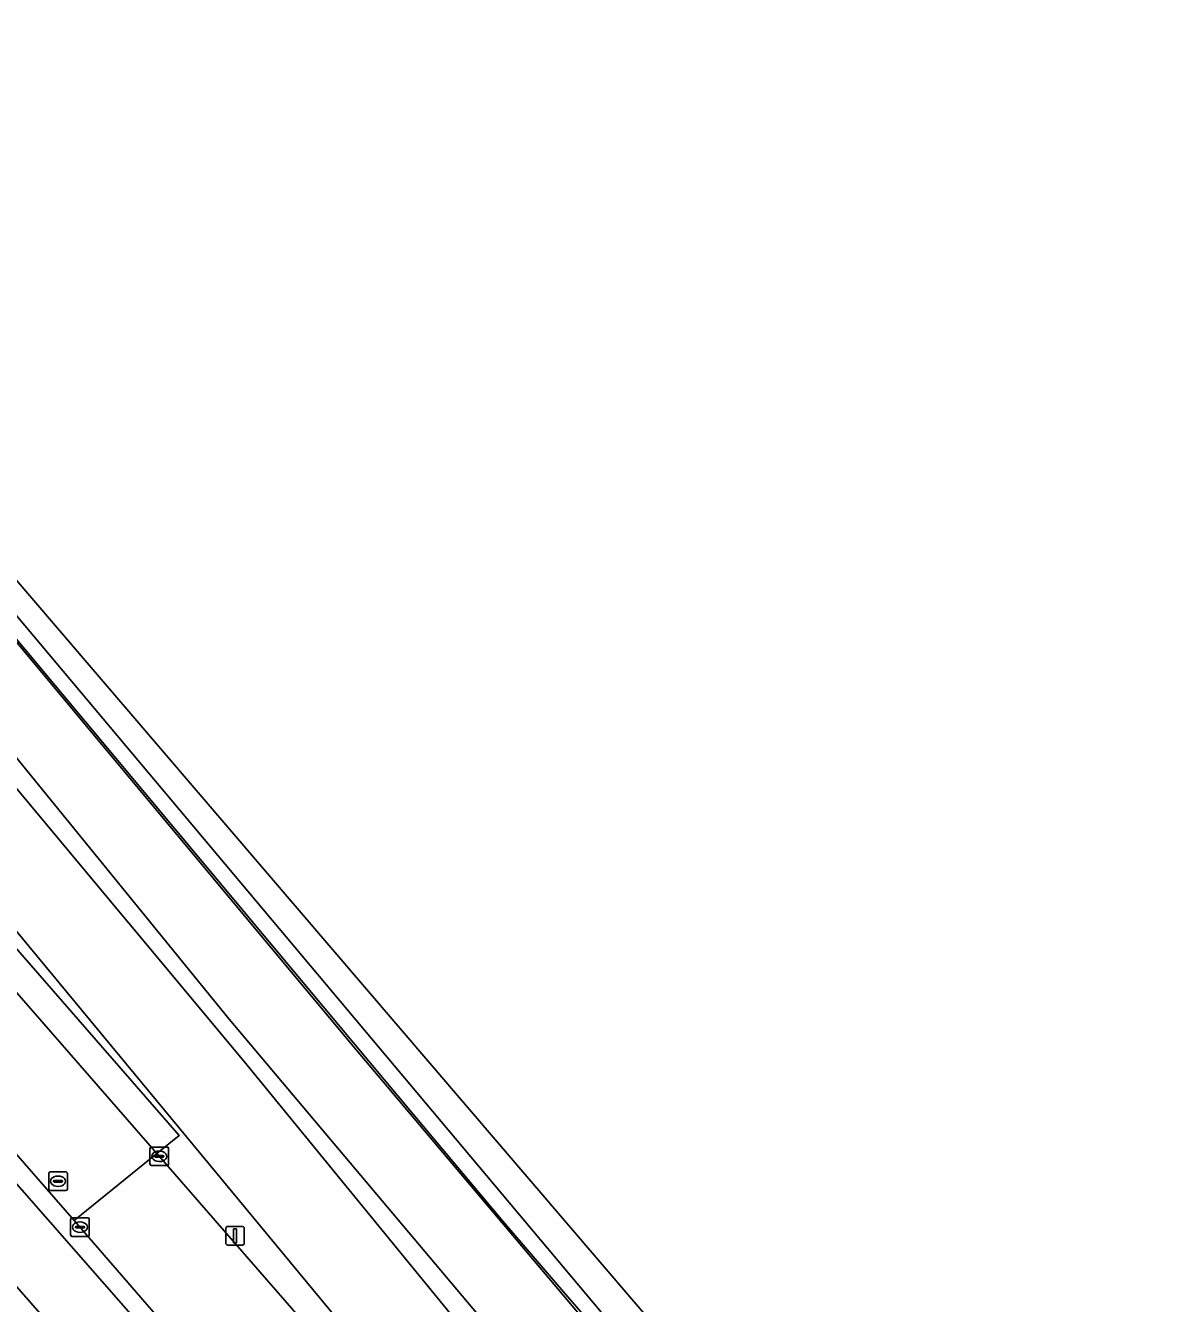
# Model space of a CAD drawing. Extents: x 158793 to 159888, y 384317 to 385256.
# Drawn here: x 159635 to 159695.5, y 384787.7 to 384856.4 of the extents above; entities that cross this region are included whole.
import ezdxf

# ---------------------------------------------------------------- set-up
doc = ezdxf.new("R2010")
doc.units = 0
for name, color, linetype in [('IMGEO_Fietspad_gesloten', 7, 'Continuous'), ('IMGEO_Grasland_overig', 7, 'Continuous'), ('IMGEO_Groenvoorziening', 7, 'Continuous'), ('IMGEO_Hek', 7, 'Continuous'), ('IMGEO_Kolk', 7, 'Continuous'), ('IMGEO_Lichtmast', 7, 'Continuous'), ('IMGEO_Rijbaan_lokaal_open', 7, 'Continuous'), ('IMGEO_Rioolput', 7, 'Continuous'), ('IMGEO_Spoorbaan_halfverhard', 7, 'Continuous'), ('IMGEO_Terreindeel_gesloten', 7, 'Continuous'), ('IMGEO_Verkeerseiland_open', 7, 'Continuous'), ('IMGEO_Voetpad_open', 7, 'Continuous')]:
    doc.layers.add(name, color=color, linetype=linetype)

msp = doc.modelspace()

# ---------------------------------------------------------------- linework, layer by layer
at = {"layer": 'IMGEO_Fietspad_gesloten'}
for points in [[(159594.107, 384832.049), (159599.922, 384828.238), (159606.9, 384820.341), (159619.092, 384806.285), (159644.852, 384776.828), (159657.044, 384762.896), (159658.021, 384761.779), (159660.441, 384758.995), (159668.279, 384750), (159672.921, 384744.672), (159676.456, 384740.613), (159699.214, 384714.481), (159711.945, 384699.797), (159724.157, 384685.825), (159738.092, 384669.819)], [(159741.572, 384670.966), (159698.66, 384720.233), (159692.707, 384727.03), (159672.738, 384749.959), (159649.153, 384777.465), (159603.16, 384829.929)]]:
    msp.add_lwpolyline(points, dxfattribs=at)
at = {"layer": 'IMGEO_Grasland_overig'}
for points in [[(159508.186, 384960.258), (159630.789, 384812.222), (159659.717, 384777.293), (159686.785, 384745.578), (159687.672, 384746.41), (159690.418, 384743.199), (159689.55, 384742.43), (159691.041, 384740.633), (159692.544, 384738.902), (159821.851, 384589.975)], [(159726.849, 384706.57), (159720.76, 384713.709), (159702.99, 384734.051), (159702.215, 384735.071), (159686.94, 384752.346), (159659.145, 384785.598), (159646.761, 384800.75), (159634.351, 384815.605), (159626.705, 384824.394), (159618.755, 384834.163), (159606.728, 384848.536), (159594.913, 384863.261), (159582.646, 384877.403), (159569.584, 384893.35), (159563.433, 384900.786), (159560.463, 384898.349), (159559.702, 384899.276), (159562.668, 384901.71), (159554.681, 384911.365), (159540.039, 384928.759), (159528.546, 384943.134)], [(159843.554, 384576.997), (159713.025, 384728.986), (159685.405, 384761.4), (159670.365, 384779.124), (159671.056, 384779.718), (159652.504, 384801.684), (159607.719, 384855.428), (159585.637, 384882.125), (159567.394, 384904.037), (159564.321, 384901.515), (159576.678, 384886.554), (159588.571, 384872.366), (159608.817, 384847.839), (159619.412, 384835.299), (159633.338, 384818.502), (159645.945, 384803.015), (159681.512, 384760.791), (159699.488, 384739.863), (159708.105, 384729.589), (159716.261, 384720.485), (159739.398, 384693.269)], [(159699.488, 384739.863), (159681.512, 384760.791), (159645.945, 384803.015), (159633.338, 384818.502), (159619.412, 384835.299), (159608.817, 384847.839), (159588.571, 384872.366), (159576.678, 384886.554), (159564.321, 384901.515), (159563.433, 384900.786), (159569.584, 384893.35), (159582.646, 384877.403), (159594.913, 384863.261), (159606.728, 384848.536), (159618.755, 384834.163), (159626.705, 384824.394), (159634.351, 384815.605), (159646.761, 384800.75), (159659.145, 384785.598), (159686.94, 384752.346), (159702.215, 384735.071)]]:
    msp.add_lwpolyline(points, dxfattribs=at)
at = {"layer": 'IMGEO_Groenvoorziening'}
msp.add_lwpolyline([(159521.522, 384942.521), (159537.859, 384922.752), (159540.143, 384919.989), (159550.552, 384907.406), (159564.863, 384890.245), (159577.708, 384874.837), (159579.078, 384873.223), (159582.971, 384868.62), (159586.343, 384864.691), (159586.223, 384862.169), (159630.224, 384811.714), (159643.261, 384796.764), (159642.056, 384795.807), (159654.378, 384781.669), (159667.847, 384766.2), (159680.659, 384751.508), (159681.97, 384750), (159686.688, 384744.57), (159687.204, 384745.085), (159687.011, 384745.312), (159686.785, 384745.578), (159659.717, 384777.293), (159630.789, 384812.222), (159508.186, 384960.258)], dxfattribs=at)
at = {"layer": 'IMGEO_Hek'}
msp.add_lwpolyline([(159540.858, 384936.397), (159547.185, 384928.671), (159563.152, 384909.374), (159566.715, 384905.032), (159567.477, 384904.104), (159567.903, 384903.585), (159575.829, 384893.965), (159578.992, 384890.053), (159580.597, 384888.161), (159585.637, 384882.125), (159594.987, 384870.844), (159606.222, 384857.404), (159617.389, 384843.961), (159622.172, 384838.201), (159652.634, 384801.745), (159655.845, 384797.91), (159660.655, 384792.157), (159663.919, 384788.359), (159671.111, 384780.076)], dxfattribs=at)
at = {"layer": 'IMGEO_Kolk'}
for p, q in [((159641.696, 384795.221), (159641.696, 384796.073)), ((159641.771, 384796.147), (159642.623, 384796.147)), ((159641.955, 384795.641), (159641.955, 384795.653)), ((159642.393, 384795.604), (159641.995, 384795.604)), ((159641.998, 384795.69), (159642.396, 384795.69)), ((159642.184, 384795.927), (159642.209, 384795.927)), ((159642.439, 384795.653), (159642.439, 384795.641)), ((159642.697, 384796.073), (159642.697, 384795.221)), ((159642.623, 384795.147), (159641.771, 384795.147)), ((159642.207, 384795.367), (159642.182, 384795.367)), ((159637.432, 384791.413), (159637.432, 384792.265)), ((159637.507, 384792.339), (159638.359, 384792.339)), ((159638.433, 384792.265), (159638.433, 384791.413)), ((159637.691, 384791.833), (159637.691, 384791.845)), ((159638.129, 384791.796), (159637.731, 384791.796)), ((159637.734, 384791.882), (159638.132, 384791.882)), ((159637.943, 384791.559), (159637.918, 384791.559)), ((159637.92, 384792.119), (159637.945, 384792.119)), ((159638.175, 384791.845), (159638.175, 384791.833)), ((159638.359, 384791.339), (159637.507, 384791.339))]:
    msp.add_line(p, q, dxfattribs=at)
for points in [[(159641.696, 384795.221), (159641.696, 384796.073)], [(159641.771, 384796.147), (159642.623, 384796.147)], [(159642.697, 384796.073), (159642.697, 384795.221)], [(159642.623, 384795.147), (159641.771, 384795.147)], [(159637.432, 384791.413), (159637.432, 384792.265)], [(159637.507, 384792.339), (159638.359, 384792.339)], [(159638.433, 384792.265), (159638.433, 384791.413)], [(159638.359, 384791.339), (159637.507, 384791.339)]]:
    msp.add_lwpolyline(points, dxfattribs=at)
for centre, radius, start, end in [((159641.773, 384796.071), 0.0765, 91.55205, 178.44795), ((159641.773, 384796.071), 0.0765, 91.55205, 178.44795), ((159641.995, 384795.65), 0.0403, 85.87752, 175.75265), ((159641.992, 384795.64), 0.0366, 178.93798, 274.71019), ((159642.396, 384795.647), 0.043, 264.86636, 352.45326), ((159642.4, 384795.652), 0.0386, 1.73085, 96.63898), ((159642.621, 384796.071), 0.0765, 1.55205, 88.44795), ((159642.621, 384796.071), 0.0765, 1.55205, 88.44795), ((159641.773, 384795.223), 0.0765, 181.55205, 268.44795), ((159641.773, 384795.223), 0.0765, 181.55205, 268.44795), ((159642.621, 384795.223), 0.0765, 271.55205, 358.44795), ((159642.621, 384795.223), 0.0765, 271.55205, 358.44795), ((159637.509, 384792.263), 0.0765, 91.55205, 178.44795), ((159637.509, 384792.263), 0.0765, 91.55205, 178.44795), ((159638.357, 384792.263), 0.0765, 1.55205, 88.44795), ((159638.357, 384792.263), 0.0765, 1.55205, 88.44795), ((159637.731, 384791.842), 0.0403, 85.87752, 175.75265), ((159637.728, 384791.832), 0.0366, 178.93798, 274.71019), ((159638.132, 384791.839), 0.043, 264.86636, 352.45326), ((159638.136, 384791.844), 0.0386, 1.73085, 96.63898), ((159637.509, 384791.415), 0.0765, 181.55205, 268.44795), ((159637.509, 384791.415), 0.0765, 181.55205, 268.44795), ((159638.357, 384791.415), 0.0765, 271.55205, 358.44795), ((159638.357, 384791.415), 0.0765, 271.55205, 358.44795)]:
    msp.add_arc(centre, radius, start, end, dxfattribs=at)
for centre, major_axis, ratio, start_param, end_param in [((159642.183, 384795.647), (-0.387, 0.002), 0.722429, 4.712389, 7.853982), ((159642.208, 384795.647), (-0.39, 0.002), 0.717154, 1.570796, 4.712389), ((159637.919, 384791.839), (-0.387, 0.002), 0.722429, 4.712389, 7.853982), ((159637.944, 384791.839), (-0.39, 0.002), 0.717154, 1.570796, 4.712389)]:
    msp.add_ellipse(centre, major_axis=major_axis, ratio=ratio, start_param=start_param, end_param=end_param, dxfattribs=at)
at = {"layer": 'IMGEO_Lichtmast'}
for p, q in [((159645.773, 384790.975), (159645.773, 384791.775)), ((159645.773, 384791.775), (159645.773, 384790.975)), ((159645.873, 384791.875), (159646.663, 384791.875)), ((159646.663, 384791.875), (159645.873, 384791.875)), ((159646.763, 384791.775), (159646.763, 384790.975)), ((159646.763, 384790.975), (159646.763, 384791.775)), ((159646.663, 384790.875), (159645.873, 384790.875)), ((159645.873, 384790.875), (159646.663, 384790.875))]:
    msp.add_line(p, q, dxfattribs=at)
msp.add_lwpolyline([(159646.193, 384791.75), (159646.343, 384791.75), (159646.343, 384791), (159646.193, 384791), (159646.193, 384791.75)], dxfattribs=at)
for centre, start, end in [((159645.873, 384791.775), 90, 180), ((159645.873, 384791.775), 90, 180), ((159646.663, 384791.775), 0, 90), ((159646.663, 384791.775), 360, 90), ((159645.873, 384790.975), 180, 270), ((159645.873, 384790.975), 180, 270), ((159646.663, 384790.975), 270, 0), ((159646.663, 384790.975), 270, 0)]:
    msp.add_arc(centre, 0.1, start, end, dxfattribs=at)
at = {"layer": 'IMGEO_Rijbaan_lokaal_open'}
for points in [[(159502.737, 384950.893), (159531.588, 384915.95), (159544.659, 384900.135), (159556.747, 384885.545), (159570.673, 384868.888), (159584.182, 384853.201), (159592.229, 384843.996), (159597.608, 384837.979), (159603.382, 384831.476), (159610.989, 384822.757), (159624.825, 384806.857), (159625.102, 384806.539), (159637.619, 384792.201), (159642.056, 384795.807), (159629.079, 384810.684)], [(159719.671, 384706.649), (159704.087, 384724.537), (159697.874, 384731.75), (159692.783, 384737.557), (159688.296, 384742.72), (159686.688, 384744.57), (159681.97, 384750), (159680.659, 384751.508), (159667.847, 384766.2), (159654.378, 384781.669), (159642.056, 384795.807), (159637.619, 384792.201), (159674.222, 384749.931), (159698.84, 384721.678), (159742.29, 384671.686)]]:
    msp.add_lwpolyline(points, dxfattribs=at)
at = {"layer": 'IMGEO_Rioolput'}
for p, q in [((159636.253, 384793.882), (159636.253, 384794.734)), ((159636.328, 384794.808), (159637.18, 384794.808)), ((159636.512, 384794.302), (159636.512, 384794.314)), ((159636.95, 384794.265), (159636.552, 384794.265)), ((159636.555, 384794.351), (159636.953, 384794.351)), ((159636.741, 384794.588), (159636.766, 384794.588)), ((159636.996, 384794.314), (159636.996, 384794.302)), ((159637.254, 384794.734), (159637.254, 384793.882)), ((159637.18, 384793.808), (159636.328, 384793.808)), ((159636.764, 384794.028), (159636.739, 384794.028))]:
    msp.add_line(p, q, dxfattribs=at)
for points in [[(159636.253, 384793.882), (159636.253, 384794.734)], [(159636.328, 384794.808), (159637.18, 384794.808)], [(159637.254, 384794.734), (159637.254, 384793.882)], [(159637.18, 384793.808), (159636.328, 384793.808)]]:
    msp.add_lwpolyline(points, dxfattribs=at)
for centre, radius, start, end in [((159636.33, 384794.732), 0.0765, 91.55205, 178.44795), ((159636.33, 384794.732), 0.0765, 91.55205, 178.44795), ((159636.552, 384794.311), 0.0403, 85.87752, 175.75265), ((159636.549, 384794.301), 0.0366, 178.93798, 274.71019), ((159636.953, 384794.308), 0.043, 264.86636, 352.45326), ((159636.957, 384794.313), 0.0386, 1.73085, 96.63898), ((159637.178, 384794.732), 0.0765, 1.55205, 88.44795), ((159637.178, 384794.732), 0.0765, 1.55205, 88.44795), ((159636.33, 384793.884), 0.0765, 181.55205, 268.44795), ((159636.33, 384793.884), 0.0765, 181.55205, 268.44795), ((159637.178, 384793.884), 0.0765, 271.55205, 358.44795), ((159637.178, 384793.884), 0.0765, 271.55205, 358.44795)]:
    msp.add_arc(centre, radius, start, end, dxfattribs=at)
for centre, major_axis, ratio, start_param, end_param in [((159636.74, 384794.308), (-0.387, 0.002), 0.722429, 4.712389, 7.853982), ((159636.765, 384794.308), (-0.39, 0.002), 0.717154, 1.570796, 4.712389)]:
    msp.add_ellipse(centre, major_axis=major_axis, ratio=ratio, start_param=start_param, end_param=end_param, dxfattribs=at)
at = {"layer": 'IMGEO_Spoorbaan_halfverhard'}
msp.add_lwpolyline([(159543.418, 384934.616), (159570.742, 384901.461), (159586.252, 384882.677), (159610.866, 384853.123), (159618.463, 384843.803), (159671.776, 384780.336), (159672.039, 384780.561), (159670.288, 384782.617), (159670.962, 384783.176), (159672.69, 384781.121), (159673.132, 384781.501), (159629.688, 384832.232), (159424.407, 385079.936)], dxfattribs=at)
at = {"layer": 'IMGEO_Terreindeel_gesloten'}
msp.add_lwpolyline([(159528.041, 384951.662), (159564.887, 384907.048), (159566.627, 384904.959), (159567.394, 384904.037), (159585.637, 384882.125), (159607.719, 384855.428), (159652.504, 384801.684), (159671.056, 384779.718), (159671.287, 384779.916), (159671.776, 384780.336), (159618.463, 384843.803), (159610.866, 384853.123), (159586.252, 384882.677), (159570.742, 384901.461), (159543.418, 384934.616)], dxfattribs=at)
at = {"layer": 'IMGEO_Verkeerseiland_open'}
for points in [[(159583.472, 384852.569), (159591.384, 384843.361), (159603.16, 384829.929), (159649.153, 384777.465), (159672.738, 384749.959), (159692.707, 384727.03), (159698.66, 384720.233), (159741.572, 384670.966)], [(159742.426, 384671.496), (159742.29, 384671.686), (159698.84, 384721.678), (159674.222, 384749.931), (159637.619, 384792.201), (159625.102, 384806.539), (159624.825, 384806.857), (159610.989, 384822.757)]]:
    msp.add_lwpolyline(points, dxfattribs=at)
at = {"layer": 'IMGEO_Voetpad_open'}
for points in [[(159584.428, 384861.968), (159584.531, 384861.852), (159587.963, 384857.882), (159615.258, 384826.524), (159628.728, 384811.086), (159629.079, 384810.684), (159642.056, 384795.807), (159643.261, 384796.764), (159630.224, 384811.714), (159586.223, 384862.169), (159586.343, 384864.691), (159582.971, 384868.62), (159579.078, 384873.223), (159577.708, 384874.837), (159564.863, 384890.245), (159550.552, 384907.406)], [(159657.044, 384762.896), (159644.852, 384776.828), (159619.092, 384806.285)]]:
    msp.add_lwpolyline(points, dxfattribs=at)

doc.saveas('drawing.dxf')
